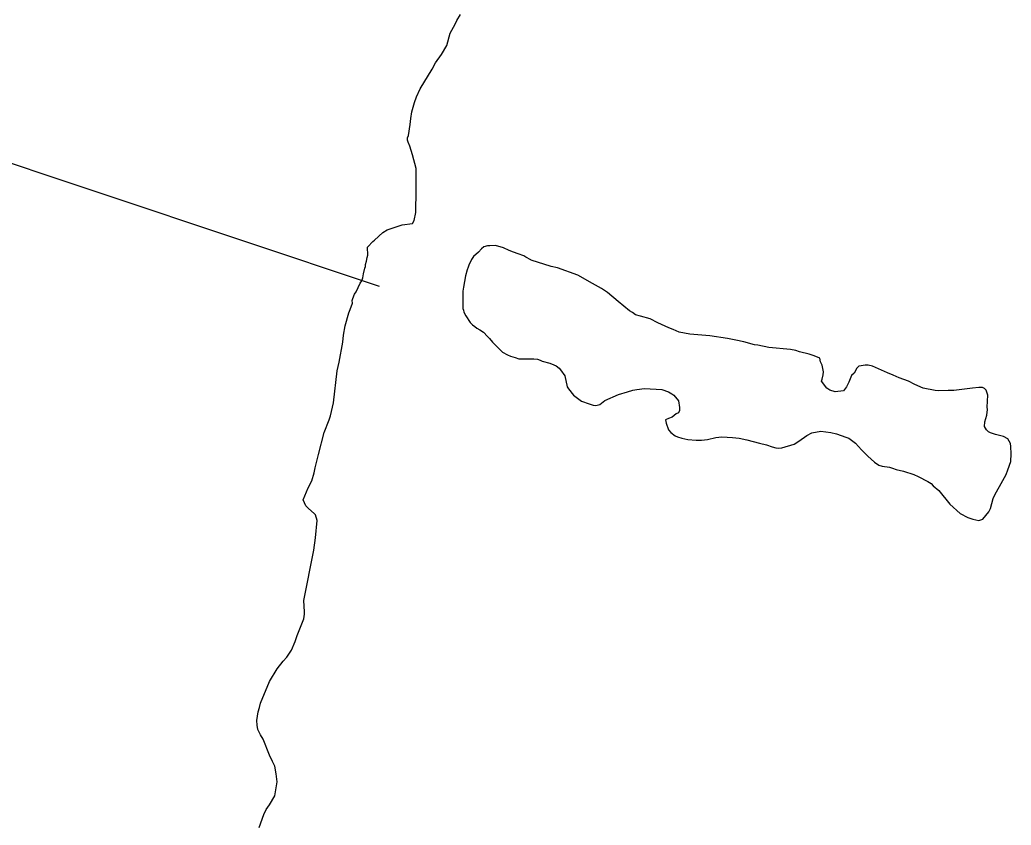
# Model space of a CAD drawing. Extents: x 3245246 to 3283090, y 806824 to 832173.
# Drawn here: x 3262284 to 3263313, y 816493 to 817329 of the extents above; entities that cross this region are included whole.
import ezdxf

# ---------------------------------------------------------------- set-up
doc = ezdxf.new("R2010")
doc.units = 0
doc.layers.add('V-SITE-VEGE', color=7, linetype='Continuous')
doc.layers.add('V-TOPO-SHOR', color=7, linetype='Continuous')

msp = doc.modelspace()

# ---------------------------------------------------------------- linework, layer by layer
at = {"layer": 'V-SITE-VEGE'}
for p, q in [((3262735.8, 817324.9), (3262737.6, 817328.8)), ((3262737.6, 817328.8), (3262741.2, 817335)), ((3262730.6, 817315.6), (3262735.8, 817324.9)), ((3262727, 817302.6), (3262730.6, 817315.6)), ((3262721.6, 817293.3), (3262727, 817302.6)), ((3262715.5, 817284.9), (3262721.6, 817293.3)), ((3262699.4, 817257.6), (3262711.9, 817278.2)), ((3262711.9, 817278.2), (3262715.5, 817284.9)), ((3262695.6, 817249.4), (3262699.4, 817257.6)), ((3262693.6, 817243.4), (3262695.6, 817249.4)), ((3262689.9, 817226.9), (3262690.9, 817233.9)), ((3262690.9, 817233.9), (3262693.6, 817243.4)), ((3262689.2, 817220.6), (3262689.9, 817226.9)), ((3262687.3, 817209.3), (3262689.2, 817220.6)), ((3262686.3, 817204.5), (3262686.5, 817207)), ((3262686.9, 817202.3), (3262686.3, 817204.5)), ((3262686.5, 817207), (3262687.3, 817209.3)), ((3262688.6, 817198.2), (3262686.9, 817202.3)), ((3262691.4, 817189.2), (3262688.6, 817198.2)), ((3262695.2, 817175.1), (3262691.4, 817189.2)), ((3262695.2, 817145), (3262695.2, 817175.1)), ((3262695, 817137), (3262695.2, 817145)), ((3262695.1, 817129.2), (3262695, 817137)), ((3262691.4, 817117.9), (3262693.4, 817121)), ((3262693.4, 817121), (3262695.1, 817129.2)), ((3262660.7, 817108.7), (3262665.4, 817111.4)), ((3262665.4, 817111.4), (3262670.5, 817112.9)), ((3262670.5, 817112.9), (3262680.7, 817116.5)), ((3262680.7, 817116.5), (3262691.4, 817117.9)), ((3262650.2, 817099.2), (3262652, 817100.6)), ((3262652, 817100.6), (3262660.7, 817108.7)), ((3262644.9, 817093.4), (3262645.3, 817093.6)), ((3262645.2, 817085), (3262644.9, 817093.4)), ((3262645.3, 817093.6), (3262650.2, 817099.2)), ((3262763.2, 817091.7), (3262759.9, 817088)), ((3262765.5, 817093.7), (3262763.2, 817091.7)), ((3262769.2, 817094.6), (3262765.5, 817093.7)), ((3262771.8, 817094.6), (3262769.2, 817094.6)), ((3262777.8, 817095), (3262771.8, 817094.6)), ((3262786.1, 817092.6), (3262777.8, 817095)), ((3262791.8, 817090), (3262786.1, 817092.6)), ((3262796.4, 817088.3), (3262791.8, 817090)), ((3262643.9, 817078.7), (3262644.5, 817082.7)), ((3262644.5, 817082.7), (3262645.2, 817085)), ((3262752.6, 817080.4), (3262749.9, 817074.7)), ((3262754.9, 817083.7), (3262752.6, 817080.4)), ((3262759.9, 817088), (3262754.9, 817083.7)), ((3262801.1, 817086.3), (3262796.4, 817088.3)), ((3262807.1, 817084.3), (3262801.1, 817086.3)), ((3262809.1, 817083), (3262807.1, 817084.3)), ((3262814.4, 817080.3), (3262809.1, 817083)), ((3262814.7, 817080), (3262814.4, 817080.3)), ((3262814.7, 817079.7), (3262814.7, 817080)), ((3262835.6, 817073.4), (3262814.7, 817079.7)), ((3262640.6, 817065.7), (3262642.2, 817071.4)), ((3262642.2, 817071.4), (3262642.6, 817073.4)), ((3262642.6, 817073.4), (3262642.9, 817075.4)), ((3262642.9, 817075.4), (3262643.9, 817078.7)), ((3262748.2, 817069.7), (3262746.6, 817063.7)), ((3262749.2, 817072.4), (3262748.2, 817069.7)), ((3262749.9, 817074.7), (3262749.2, 817072.4)), ((3262842, 817071.7), (3262835.6, 817073.4)), ((3262863.2, 817064.4), (3262842, 817071.7)), ((3262638.9, 817058.4), (3262639.9, 817061.4)), ((3262639.9, 817061.4), (3262640.6, 817065.7)), ((3262746.6, 817063.7), (3262744.6, 817051.8)), ((3262878.2, 817055.7), (3262863.2, 817064.4)), ((3262633.2, 817047.1), (3262637.2, 817055.8)), ((3262637.2, 817055.8), (3262638.9, 817058.4)), ((3262744.6, 817051.8), (3262743.6, 817047.8)), ((3262887.8, 817050.4), (3262878.2, 817055.7)), ((3262893.8, 817046.4), (3262887.8, 817050.4)), ((3262628.9, 817038.1), (3262629.6, 817040.1)), ((3262629.2, 817035.1), (3262628.9, 817038.1)), ((3262629.6, 817040.1), (3262631.2, 817044.5)), ((3262631.2, 817044.5), (3262633.2, 817047.1)), ((3262743.6, 817047.8), (3262743.6, 817040.5)), ((3262743.6, 817040.5), (3262743.9, 817029.8)), ((3262904.8, 817036.8), (3262893.8, 817046.4)), ((3262625.6, 817025.2), (3262626.9, 817028.5)), ((3262626.9, 817028.5), (3262629.2, 817035.1)), ((3262743.9, 817029.8), (3262744.6, 817027.9)), ((3262744.6, 817027.9), (3262744.9, 817025.9)), ((3262916.7, 817027.1), (3262904.8, 817036.8)), ((3262621.6, 817011.6), (3262625.6, 817025.2)), ((3262744.9, 817025.9), (3262746.9, 817021.9)), ((3262746.9, 817021.9), (3262751.5, 817015.2)), ((3262919.7, 817025.5), (3262916.7, 817027.1)), ((3262923, 817023.1), (3262919.7, 817025.5)), ((3262928.3, 817021.8), (3262923, 817023.1)), ((3262938.3, 817018.8), (3262928.3, 817021.8)), ((3262946.3, 817014.8), (3262938.3, 817018.8)), ((3262619.9, 817001.9), (3262621.6, 817011.6)), ((3262751.5, 817015.2), (3262753.9, 817012.6)), ((3262753.9, 817012.6), (3262756.2, 817010.9)), ((3262756.2, 817010.9), (3262758.2, 817009.2)), ((3262758.2, 817009.2), (3262761.5, 817007.6)), ((3262761.5, 817007.6), (3262765.2, 817004.9)), ((3262957.6, 817009.5), (3262946.3, 817014.8)), ((3262962.2, 817007.9), (3262957.6, 817009.5)), ((3262968.2, 817005.2), (3262962.2, 817007.9)), ((3262619.3, 816994.6), (3262619.9, 817001.9)), ((3262765.2, 817004.9), (3262769.2, 817000.6)), ((3262769.2, 817000.6), (3262771.5, 816998.6)), ((3262771.5, 816998.6), (3262774.5, 816994.6)), ((3262979.5, 817002.9), (3262968.2, 817005.2)), ((3263000.1, 817001.2), (3262979.5, 817002.9)), ((3263018.4, 816998.5), (3263000.1, 817001.2)), ((3263027, 816996.9), (3263018.4, 816998.5)), ((3262615.3, 816974), (3262619.3, 816994.6)), ((3262774.5, 816994.6), (3262782.8, 816986.3)), ((3263035.3, 816994.9), (3263027, 816996.9)), ((3263046.6, 816991.9), (3263035.3, 816994.9)), ((3263050, 816991.5), (3263046.6, 816991.9)), ((3263061.3, 816989.2), (3263050, 816991.5)), ((3263083.9, 816986.9), (3263061.3, 816989.2)), ((3263089.2, 816985.9), (3263083.9, 816986.9)), ((3262782.8, 816986.3), (3262785.1, 816984.3)), ((3262785.1, 816984.3), (3262790.1, 816981.6)), ((3262790.1, 816981.6), (3262793.4, 816980.3)), ((3262793.4, 816980.3), (3262798.1, 816978.7)), ((3262798.1, 816978.7), (3262802, 816977.3)), ((3262802, 816977.3), (3262817.3, 816977.3)), ((3262817.3, 816977.3), (3262821.3, 816977)), ((3262821.3, 816977), (3262824, 816976)), ((3263093.2, 816984.6), (3263089.2, 816985.9)), ((3263103.1, 816982.2), (3263093.2, 816984.6)), ((3263108.5, 816980.6), (3263103.1, 816982.2)), ((3263114.1, 816977.9), (3263108.5, 816980.6)), ((3263115.1, 816974.2), (3263114.1, 816977.9)), ((3262613.3, 816965), (3262615.3, 816974)), ((3262824, 816976), (3262826, 816975)), ((3262826, 816975), (3262834, 816972.7)), ((3262834, 816972.7), (3262838.3, 816971.3)), ((3262838.3, 816971.3), (3262840.6, 816970)), ((3262840.6, 816970), (3262843.9, 816967.7)), ((3262843.9, 816967.7), (3262845.2, 816966)), ((3263116.8, 816970.9), (3263115.1, 816974.2)), ((3263118.1, 816963.9), (3263116.8, 816970.9)), ((3263152.7, 816967.6), (3263150, 816962.6)), ((3263154.6, 816969.6), (3263152.7, 816967.6)), ((3263157.3, 816970.2), (3263154.6, 816969.6)), ((3263161.3, 816970.9), (3263157.3, 816970.2)), ((3263164.3, 816970.9), (3263161.3, 816970.9)), ((3263168.9, 816969.6), (3263164.3, 816970.9)), ((3263184.6, 816962.9), (3263168.9, 816969.6)), ((3262609.6, 816931.5), (3262613.3, 816965)), ((3262845.2, 816966), (3262849.6, 816959.7)), ((3262849.6, 816959.7), (3262852.2, 816948.4)), ((3263116.1, 816954.3), (3263116.8, 816956.3)), ((3263116.8, 816956.3), (3263117.8, 816960.9)), ((3263117.8, 816960.9), (3263118.1, 816963.9)), ((3263147, 816959.9), (3263144.3, 816953)), ((3263150, 816962.6), (3263147, 816959.9)), ((3263190.2, 816960.3), (3263184.6, 816962.9)), ((3263196.5, 816957.6), (3263190.2, 816960.3)), ((3263206.2, 816954.3), (3263196.5, 816957.6)), ((3262852.2, 816948.4), (3262853.5, 816946.1)), ((3262853.5, 816946.1), (3262858.5, 816939.8)), ((3262924.3, 816945.4), (3262932.3, 816946.4)), ((3262932.3, 816946.4), (3262950.3, 816945.4)), ((3263121.4, 816947), (3263116.1, 816954.3)), ((3263124.7, 816944.7), (3263121.4, 816947)), ((3263142, 816948.3), (3263138.7, 816944.3)), ((3263144.3, 816953), (3263142, 816948.3)), ((3263212.8, 816950.6), (3263206.2, 816954.3)), ((3263221.4, 816947), (3263212.8, 816950.6)), ((3263234.1, 816944.6), (3263221.4, 816947)), ((3263272.6, 816946.9), (3263253.3, 816944.6)), ((3263279.3, 816947.6), (3263272.6, 816946.9)), ((3263283.2, 816947.6), (3263279.3, 816947.6)), ((3263285.2, 816946.6), (3263283.2, 816947.6)), ((3263286.9, 816944.9), (3263285.2, 816946.6)), ((3262858.5, 816939.8), (3262866.8, 816933.4)), ((3262891.1, 816934.1), (3262905.4, 816940.4)), ((3262905.4, 816940.4), (3262914.7, 816943.1)), ((3262914.7, 816943.1), (3262920.3, 816944.7)), ((3262920.3, 816944.7), (3262924.3, 816945.4)), ((3262950.3, 816945.4), (3262957.2, 816943)), ((3262957.2, 816943), (3262960.6, 816941.1)), ((3262960.6, 816941.1), (3262962.9, 816939.7)), ((3262962.9, 816939.7), (3262967.5, 816933.7)), ((3263130, 816943), (3263124.7, 816944.7)), ((3263138.7, 816944.3), (3263130, 816943)), ((3263237.7, 816944.3), (3263234.1, 816944.6)), ((3263247.4, 816944.6), (3263237.7, 816944.3)), ((3263253.3, 816944.6), (3263247.4, 816944.6)), ((3263288.6, 816939.6), (3263286.9, 816944.9)), ((3263287.9, 816927), (3263288.6, 816939.6)), ((3262606.3, 816918.2), (3262609.6, 816931.5)), ((3262866.8, 816933.4), (3262874.8, 816930.8)), ((3262874.8, 816930.8), (3262879.1, 816929.1)), ((3262879.1, 816929.1), (3262881.8, 816928.8)), ((3262881.8, 816928.8), (3262885.8, 816930.1)), ((3262885.8, 816930.1), (3262891.1, 816934.1)), ((3262967.5, 816933.7), (3262968.5, 816926.8)), ((3262968.5, 816926.8), (3262968.5, 816923.8)), ((3263288.2, 816924.7), (3263287.9, 816927)), ((3262605, 816913.9), (3262606.3, 816918.2)), ((3262957.2, 816915.5), (3262954.2, 816914.1)), ((3262960.9, 816916.8), (3262957.2, 816915.5)), ((3262965.2, 816920.1), (3262960.9, 816916.8)), ((3262967.5, 816921.4), (3262965.2, 816920.1)), ((3262968.5, 816923.8), (3262967.5, 816921.4)), ((3263285.6, 816912), (3263287.6, 816919)), ((3263287.6, 816919), (3263288.2, 816924.7)), ((3262600, 816900.9), (3262605, 816913.9)), ((3262954.2, 816914.1), (3262954.9, 816910.5)), ((3262954.9, 816910.5), (3262957.2, 816903.5)), ((3263285.2, 816907.1), (3263285.6, 816912)), ((3263287.2, 816903.7), (3263285.2, 816907.1)), ((3262594, 816878), (3262600, 816900.9)), ((3262957.2, 816903.5), (3262959.5, 816900.8)), ((3262959.5, 816900.8), (3262964.2, 816897.5)), ((3262964.2, 816897.5), (3262966.5, 816896.2)), ((3262966.5, 816896.2), (3262971.2, 816894.9)), ((3262971.2, 816894.9), (3262977.2, 816893.5)), ((3262997.8, 816893.5), (3263006.4, 816895.5)), ((3263006.4, 816895.5), (3263012.4, 816896.5)), ((3263012.4, 816896.5), (3263023.7, 816895.8)), ((3263023.7, 816895.8), (3263030.7, 816894.8)), ((3263030.7, 816894.8), (3263038.6, 816893.2)), ((3263092.5, 816891.8), (3263100.8, 816897.8)), ((3263100.8, 816897.8), (3263105.8, 816900.5)), ((3263105.8, 816900.5), (3263115.4, 816902.1)), ((3263115.4, 816902.1), (3263125.7, 816900.8)), ((3263125.7, 816900.8), (3263131.4, 816899.5)), ((3263131.4, 816899.5), (3263141.3, 816896.1)), ((3263141.3, 816896.1), (3263144.3, 816894.8)), ((3263144.3, 816894.8), (3263151.3, 816889.8)), ((3263289.2, 816901.7), (3263287.2, 816903.7)), ((3263291.5, 816900.4), (3263289.2, 816901.7)), ((3263296.5, 816898.8), (3263291.5, 816900.4)), ((3263304.8, 816896.8), (3263296.5, 816898.8)), ((3263309.2, 816894.4), (3263304.8, 816896.8)), ((3263312.1, 816889.4), (3263309.2, 816894.4)), ((3262977.2, 816893.5), (3262985.8, 816892.9)), ((3262985.8, 816892.9), (3262991.4, 816892.9)), ((3262991.4, 816892.9), (3262997.8, 816893.5)), ((3263038.6, 816893.2), (3263051.6, 816889.8)), ((3263051.6, 816889.8), (3263058.9, 816888.2)), ((3263058.9, 816888.2), (3263064.9, 816885.9)), ((3263064.9, 816885.9), (3263068.5, 816884.9)), ((3263068.5, 816884.9), (3263071.5, 816884.5)), ((3263071.5, 816884.5), (3263074.9, 816884.9)), ((3263074.9, 816884.9), (3263087.5, 816888.8)), ((3263087.5, 816888.8), (3263092.5, 816891.8)), ((3263151.3, 816889.8), (3263157.6, 816882.8)), ((3263312.5, 816886.4), (3263312.1, 816889.4)), ((3263312.8, 816878.8), (3263312.5, 816886.4)), ((3262590.6, 816864.3), (3262594, 816878)), ((3263157.6, 816882.8), (3263160.6, 816879.8)), ((3263160.6, 816879.8), (3263163.9, 816876.2)), ((3263163.9, 816876.2), (3263170.9, 816870.2)), ((3263312.5, 816870.8), (3263312.8, 816878.8)), ((3262589.6, 816859), (3262590.6, 816864.3)), ((3263170.9, 816870.2), (3263175.6, 816866.9)), ((3263175.6, 816866.9), (3263178.9, 816865.9)), ((3263178.9, 816865.9), (3263186.5, 816864.9)), ((3263186.5, 816864.9), (3263189.8, 816863.9)), ((3263189.8, 816863.9), (3263193.5, 816862.6)), ((3263309.5, 816862.2), (3263312.5, 816870.8)), ((3262587, 816850.7), (3262589.6, 816859)), ((3263193.5, 816862.6), (3263201.1, 816860.6)), ((3263201.1, 816860.6), (3263211.8, 816857.2)), ((3263211.8, 816857.2), (3263216.4, 816855.2)), ((3263216.4, 816855.2), (3263226.4, 816849.9)), ((3263300.8, 816844.9), (3263307.5, 816857.2)), ((3263307.5, 816857.2), (3263309.5, 816862.2)), ((3262578, 816830.8), (3262583.3, 816843.4)), ((3262583.3, 816843.4), (3262587, 816850.7)), ((3263226.4, 816849.9), (3263229.7, 816847.9)), ((3263229.7, 816847.9), (3263232, 816845.6)), ((3263232, 816845.6), (3263237.7, 816840.6)), ((3263296.2, 816836.9), (3263300.8, 816844.9)), ((3263237.7, 816840.6), (3263249, 816826.6)), ((3263294.2, 816832.3), (3263296.2, 816836.9)), ((3262581, 816824.8), (3262578, 816830.8)), ((3262583.7, 816822.1), (3262581, 816824.8)), ((3262589.6, 816816.8), (3262583.7, 816822.1)), ((3263249, 816826.6), (3263260, 816816.7)), ((3263291.2, 816822), (3263294.2, 816832.3)), ((3262591, 816815.2), (3262589.6, 816816.8)), ((3262592.6, 816809.5), (3262591, 816815.2)), ((3263260, 816816.7), (3263267.9, 816812.7)), ((3263267.9, 816812.7), (3263272.9, 816810.7)), ((3263283.5, 816811), (3263289.5, 816818.3)), ((3263289.5, 816818.3), (3263291.2, 816822)), ((3262591, 816791.6), (3262592.6, 816809.5)), ((3263272.9, 816810.7), (3263279.2, 816809.4)), ((3263279.2, 816809.4), (3263283.5, 816811)), ((3262589.3, 816778.6), (3262591, 816791.6)), ((3262578.6, 816726.4), (3262589.3, 816778.6)), ((3262579.3, 816714.5), (3262578.6, 816726.4)), ((3262578.6, 816707.5), (3262579.3, 816712.1)), ((3262579.3, 816712.1), (3262579.3, 816714.5)), ((3262571.7, 816690.2), (3262578.6, 816707.5)), ((3262569.7, 816683.9), (3262571.7, 816690.2)), ((3262566, 816674.9), (3262569.7, 816683.9)), ((3262561, 816667.6), (3262566, 816674.9)), ((3262551, 816655.3), (3262557.4, 816663.3)), ((3262557.4, 816663.3), (3262561, 816667.6)), ((3262543.1, 816642.4), (3262551, 816655.3)), ((3262533.7, 816619.8), (3262543.1, 816642.4)), ((3262532.8, 816615.1), (3262533.7, 816619.8)), ((3262530.1, 816601.8), (3262531.4, 816610.8)), ((3262531.4, 816610.8), (3262532.8, 816615.1)), ((3262530.4, 816596.8), (3262530.1, 816601.8)), ((3262531.1, 816592.5), (3262530.4, 816596.8)), ((3262533.7, 816586.9), (3262531.1, 816592.5)), ((3262536.4, 816582.5), (3262533.7, 816586.9)), ((3262543, 816565.6), (3262536.4, 816582.5)), ((3262546.4, 816559.3), (3262543, 816565.6)), ((3262548.7, 816554.3), (3262546.4, 816559.3)), ((3262550, 816546.3), (3262548.7, 816554.3)), ((3262551, 816538), (3262550, 816546.3)), ((3262548.7, 816523.4), (3262551, 816538)), ((3262539.7, 816509.4), (3262543, 816514.1)), ((3262543, 816514.1), (3262548.7, 816523.4)), ((3262532.4, 816490.8), (3262537.4, 816504.1)), ((3262537.4, 816504.1), (3262539.7, 816509.4))]:
    msp.add_line(p, q, dxfattribs=at)
at = {"layer": 'V-TOPO-SHOR'}
msp.add_lwpolyline([(3261223.5, 817275.4), (3261692.7, 817241), (3261718.4, 817445.8), (3261889, 817317.7), (3262221.7, 817198.1), (3262656.8, 817052.9)], dxfattribs=at)

doc.saveas('drawing.dxf')
